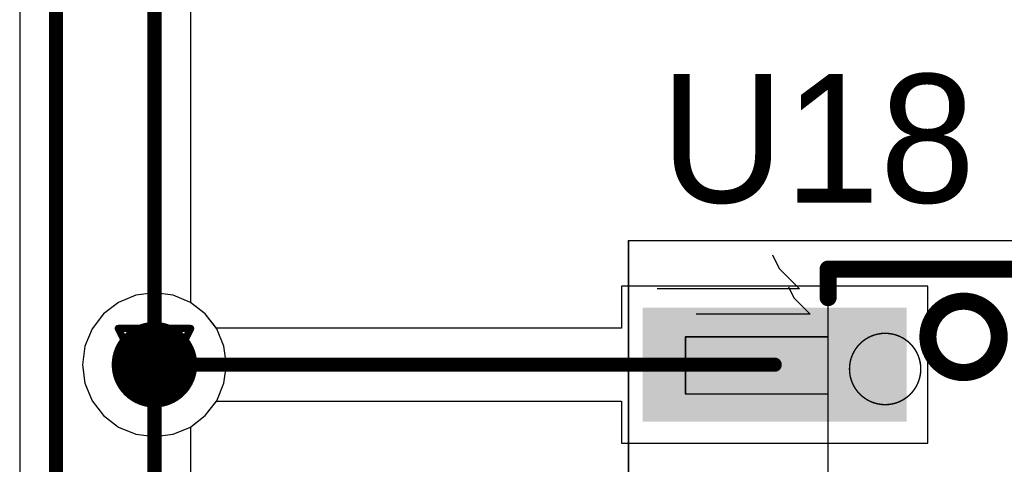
# Model space of a CAD drawing. Header units: millimetres. Extents: x 138 to 555, y 26 to 334.
# Tile 510 of 656: x 332.98 to 339.88, y 178.59 to 181.71. Entities that reach past the tile are written whole.
import ezdxf

# ---------------------------------------------------------------- set-up
doc = ezdxf.new("R2010")
doc.units = ezdxf.units.MM
for name, color, linetype in [('BottomLayer', 5, 'Continuous'), ('DrillDrawing', 1, 'Continuous'), ('Mechanical20', 56, 'Continuous'), ('Mechanical27', 56, 'Continuous'), ('MidLayer1', 16, 'Continuous'), ('MidLayer2', 76, 'Continuous'), ('MidLayer3', 90, 'Continuous'), ('MidLayer4', 156, 'Continuous'), ('MultiLayer', 9, 'Continuous'), ('TopLayer', 1, 'Continuous'), ('TopOverlay', 2, 'Continuous'), ('TopPaste', 8, 'Continuous'), ('TopSolder', 216, 'Continuous'), ('ViaHoleLayer', 16, 'Continuous')]:
    doc.layers.add(name, color=color, linetype=linetype)

# ---------------------------------------------------------------- blocks, each defined once
blk = doc.blocks.new('ICC_SO8_5X4_P127_512')
at = {"layer": 'Mechanical20', "const_width": 0.01}
for points in [[(2.775, 3.4), (-2.775, 3.4)], [(-2.775, -3.4), (-2.775, 3.4)], [(2.775, -3.4), (2.775, 3.4)], [(2.775, -3.4), (-2.775, -3.4)]]:
    blk.add_lwpolyline(points, dxfattribs=at)
at = {"layer": 'Mechanical20', "const_width": 0.005}
for points in [[(-2.7775, 3.4, 1), (-2.7725, 3.4, 1)], [(-2.7775, 3.4, 1), (-2.7725, 3.4, 1)], [(2.7725, 3.4, 1), (2.7775, 3.4, 1)], [(2.7725, 3.4, 1), (2.7775, 3.4, 1)], [(-2.7775, -3.4, 1), (-2.7725, -3.4, 1)], [(-2.7775, -3.4, 1), (-2.7725, -3.4, 1)], [(2.7725, -3.4, 1), (2.7775, -3.4, 1)], [(2.7725, -3.4, 1), (2.7775, -3.4, 1)]]:
    blk.add_lwpolyline(points, format="xyb", close=True, dxfattribs=at)
at = {"layer": 'Mechanical27'}
for p, q in [((-2.7238, 2.8617), (-2.7619, 2.7856)), ((-2.6096, 2.8998), (-2.7238, 2.8617)), ((-2.4572, 2.8998), (-2.6096, 2.8998)), ((-2.343, 2.8617), (-2.4572, 2.8998)), ((-2.3049, 2.7856), (-2.343, 2.8617)), ((2.2762, 2.8998), (2.2381, 2.557)), ((2.657, 2.8998), (2.2762, 2.8998)), ((-2.7619, 2.7856), (-2.7619, 2.7094)), ((-2.3049, 2.7094), (-2.3049, 2.7856)), ((-2.7619, 2.7094), (-2.7238, 2.6332)), ((-2.343, 2.6332), (-2.3049, 2.7094)), ((-2.7238, 2.6332), (-2.6477, 2.5951)), ((-2.4191, 2.5951), (-2.343, 2.6332)), ((2.2762, 2.5951), (2.3904, 2.6332)), ((2.3904, 2.6332), (2.5047, 2.6332)), ((2.5047, 2.6332), (2.619, 2.5951)), ((-2.6857, 2.519), (-2.5715, 2.557)), ((-2.6477, 2.5951), (-2.4953, 2.557)), ((-2.5715, 2.557), (-2.4191, 2.5951)), ((-2.4953, 2.557), (-2.381, 2.519)), ((2.2381, 2.557), (2.2762, 2.5951)), ((2.619, 2.5951), (2.6951, 2.519)), ((-2.7619, 2.4428), (-2.6857, 2.519)), ((-2.381, 2.519), (-2.3049, 2.4428)), ((2.6951, 2.519), (2.7332, 2.4047)), ((-2.8, 2.3666), (-2.7619, 2.4428)), ((-2.3049, 2.4428), (-2.2668, 2.3666)), ((-2.8, 2.2524), (-2.8, 2.3666)), ((-2.2668, 2.3666), (-2.2668, 2.2524)), ((2.7332, 2.4047), (2.7332, 2.3285)), ((2.7332, 2.3285), (2.6951, 2.2143)), ((-2.7619, 2.1762), (-2.8, 2.2524)), ((-2.2668, 2.2524), (-2.3049, 2.1762)), ((2.2381, 2.1762), (2.2, 2.2524)), ((2.6951, 2.2143), (2.619, 2.1381)), ((-2.7238, 2.1381), (-2.7619, 2.1762)), ((-2.3049, 2.1762), (-2.343, 2.1381)), ((2.2762, 2.1381), (2.2381, 2.1762)), ((-2.6096, 2.1), (-2.7238, 2.1381)), ((-2.4572, 2.1), (-2.6096, 2.1)), ((-2.343, 2.1381), (-2.4572, 2.1)), ((2.3904, 2.1), (2.2762, 2.1381)), ((2.5047, 2.1), (2.3904, 2.1)), ((2.619, 2.1381), (2.5047, 2.1)), ((-2.3738, -2.2394), (-2.2596, -2.1252)), ((-2.2596, -2.1252), (-2.2596, -2.925)), ((2.6309, -2.1252), (2.25, -2.6584)), ((2.6309, -2.1252), (2.6309, -2.925)), ((-2.45, -2.2775), (-2.3738, -2.2394)), ((2.25, -2.6584), (2.8213, -2.6584))]:
    blk.add_line(p, q, dxfattribs=at)
at = {"layer": 'Mechanical27', "const_width": 0.01}
for points in [[(-1.7, 3), (-2.1, 3)], [(-2.1, 2), (-2.1, 3)], [(-1.7, 2), (-1.7, 3)], [(-0.425, 3), (-0.825, 3)], [(-0.825, 2), (-0.825, 3)], [(-0.425, 2), (-0.425, 3)], [(0.825, 3), (0.425, 3)], [(0.425, 2), (0.425, 3)], [(0.825, 2), (0.825, 3)], [(2.1, 3), (1.7, 3)], [(1.7, 2), (1.7, 3)], [(2.1, 2), (2.1, 3)], [(2.575, 2), (-2.575, 2)], [(-2.575, -2), (-2.575, 2)], [(-1.7, 2), (-2.1, 2)], [(-0.425, 2), (-0.825, 2)], [(0.825, 2), (0.425, 2)], [(2.1, 2), (1.7, 2)], [(2.575, -2), (2.575, 2)], [(2.575, -2), (-2.575, -2)], [(-1.7, -2), (-2.1, -2)], [(-2.1, -3), (-2.1, -2)], [(-1.7, -3), (-1.7, -2)], [(-0.425, -2), (-0.825, -2)], [(-0.825, -3), (-0.825, -2)], [(-0.425, -3), (-0.425, -2)], [(0.825, -2), (0.425, -2)], [(0.425, -3), (0.425, -2)], [(0.825, -3), (0.825, -2)], [(2.1, -2), (1.7, -2)], [(1.7, -3), (1.7, -2)], [(2.1, -3), (2.1, -2)], [(-1.7, -3), (-2.1, -3)], [(-0.425, -3), (-0.825, -3)], [(0.825, -3), (0.425, -3)], [(2.1, -3), (1.7, -3)]]:
    blk.add_lwpolyline(points, dxfattribs=at)
at = {"layer": 'Mechanical27'}
for points, const_width in [([(-2.1025, 3, 1), (-2.0975, 3, 1)], 0.005), ([(-2.1025, 3, 1), (-2.0975, 3, 1)], 0.005), ([(-1.7025, 3, 1), (-1.6975, 3, 1)], 0.005), ([(-1.7025, 3, 1), (-1.6975, 3, 1)], 0.005), ([(-0.8275, 3, 1), (-0.8225, 3, 1)], 0.005), ([(-0.8275, 3, 1), (-0.8225, 3, 1)], 0.005), ([(-0.4275, 3, 1), (-0.4225, 3, 1)], 0.005), ([(-0.4275, 3, 1), (-0.4225, 3, 1)], 0.005), ([(0.4225, 3, 1), (0.4275, 3, 1)], 0.005), ([(0.4225, 3, 1), (0.4275, 3, 1)], 0.005), ([(0.8225, 3, 1), (0.8275, 3, 1)], 0.005), ([(0.8225, 3, 1), (0.8275, 3, 1)], 0.005), ([(1.6975, 3, 1), (1.7025, 3, 1)], 0.005), ([(1.6975, 3, 1), (1.7025, 3, 1)], 0.005), ([(2.0975, 3, 1), (2.1025, 3, 1)], 0.005), ([(2.0975, 3, 1), (2.1025, 3, 1)], 0.005), ([(-2.5775, 2, 1), (-2.5725, 2, 1)], 0.005), ([(-2.5775, 2, 1), (-2.5725, 2, 1)], 0.005), ([(-2.1025, 2, 1), (-2.0975, 2, 1)], 0.005), ([(-2.1025, 2, 1), (-2.0975, 2, 1)], 0.005), ([(-1.7025, 2, 1), (-1.6975, 2, 1)], 0.005), ([(-1.7025, 2, 1), (-1.6975, 2, 1)], 0.005), ([(-0.8275, 2, 1), (-0.8225, 2, 1)], 0.005), ([(-0.8275, 2, 1), (-0.8225, 2, 1)], 0.005), ([(-0.4275, 2, 1), (-0.4225, 2, 1)], 0.005), ([(-0.4275, 2, 1), (-0.4225, 2, 1)], 0.005), ([(0.4225, 2, 1), (0.4275, 2, 1)], 0.005), ([(0.4225, 2, 1), (0.4275, 2, 1)], 0.005), ([(0.8225, 2, 1), (0.8275, 2, 1)], 0.005), ([(0.8225, 2, 1), (0.8275, 2, 1)], 0.005), ([(1.6975, 2, 1), (1.7025, 2, 1)], 0.005), ([(1.6975, 2, 1), (1.7025, 2, 1)], 0.005), ([(2.0975, 2, 1), (2.1025, 2, 1)], 0.005), ([(2.0975, 2, 1), (2.1025, 2, 1)], 0.005), ([(2.5725, 2, 1), (2.5775, 2, 1)], 0.005), ([(2.5725, 2, 1), (2.5775, 2, 1)], 0.005), ([(-1.625, -1.6, 1), (-2.125, -1.6, 1)], 0.01), ([(-2.1275, -1.6, 1), (-2.1225, -1.6, 1)], 0.005), ([(-1.6275, -1.6, 1), (-1.6225, -1.6, 1)], 0.005), ([(-2.5775, -2, 1), (-2.5725, -2, 1)], 0.005), ([(-2.5775, -2, 1), (-2.5725, -2, 1)], 0.005), ([(-2.1025, -2, 1), (-2.0975, -2, 1)], 0.005), ([(-2.1025, -2, 1), (-2.0975, -2, 1)], 0.005), ([(-1.7025, -2, 1), (-1.6975, -2, 1)], 0.005), ([(-1.7025, -2, 1), (-1.6975, -2, 1)], 0.005), ([(-0.8275, -2, 1), (-0.8225, -2, 1)], 0.005), ([(-0.8275, -2, 1), (-0.8225, -2, 1)], 0.005), ([(-0.4275, -2, 1), (-0.4225, -2, 1)], 0.005), ([(-0.4275, -2, 1), (-0.4225, -2, 1)], 0.005), ([(0.4225, -2, 1), (0.4275, -2, 1)], 0.005), ([(0.4225, -2, 1), (0.4275, -2, 1)], 0.005), ([(0.8225, -2, 1), (0.8275, -2, 1)], 0.005), ([(0.8225, -2, 1), (0.8275, -2, 1)], 0.005), ([(1.6975, -2, 1), (1.7025, -2, 1)], 0.005), ([(1.6975, -2, 1), (1.7025, -2, 1)], 0.005), ([(2.0975, -2, 1), (2.1025, -2, 1)], 0.005), ([(2.0975, -2, 1), (2.1025, -2, 1)], 0.005), ([(2.5725, -2, 1), (2.5775, -2, 1)], 0.005), ([(2.5725, -2, 1), (2.5775, -2, 1)], 0.005), ([(-2.1025, -3, 1), (-2.0975, -3, 1)], 0.005), ([(-2.1025, -3, 1), (-2.0975, -3, 1)], 0.005), ([(-1.7025, -3, 1), (-1.6975, -3, 1)], 0.005), ([(-1.7025, -3, 1), (-1.6975, -3, 1)], 0.005), ([(-0.8275, -3, 1), (-0.8225, -3, 1)], 0.005), ([(-0.8275, -3, 1), (-0.8225, -3, 1)], 0.005), ([(-0.4275, -3, 1), (-0.4225, -3, 1)], 0.005), ([(-0.4275, -3, 1), (-0.4225, -3, 1)], 0.005), ([(0.4225, -3, 1), (0.4275, -3, 1)], 0.005), ([(0.4225, -3, 1), (0.4275, -3, 1)], 0.005), ([(0.8225, -3, 1), (0.8275, -3, 1)], 0.005), ([(0.8225, -3, 1), (0.8275, -3, 1)], 0.005), ([(1.6975, -3, 1), (1.7025, -3, 1)], 0.005), ([(1.6975, -3, 1), (1.7025, -3, 1)], 0.005), ([(2.0975, -3, 1), (2.1025, -3, 1)], 0.005), ([(2.0975, -3, 1), (2.1025, -3, 1)], 0.005)]:
    blk.add_lwpolyline(points, format="xyb", close=True, dxfattribs=dict(at, const_width=const_width))
at = {"layer": 'TopLayer'}
for points in [[(-1.555, 1.5), (-1.555, 3.25), (-2.255, 1.5), (-2.255, 3.25)], [(-0.285, 1.5), (-0.285, 3.25), (-0.985, 1.5), (-0.985, 3.25)], [(0.985, 1.5), (0.985, 3.25), (0.285, 1.5), (0.285, 3.25)], [(2.255, 1.5), (2.255, 3.25), (1.555, 1.5), (1.555, 3.25)], [(-1.555, -3.25), (-1.555, -1.5), (-2.255, -3.25), (-2.255, -1.5)], [(-0.285, -3.25), (-0.285, -1.5), (-0.985, -3.25), (-0.985, -1.5)], [(0.985, -3.25), (0.985, -1.5), (0.285, -3.25), (0.285, -1.5)], [(2.255, -3.25), (2.255, -1.5), (1.555, -3.25), (1.555, -1.5)]]:
    blk.add_solid(points, dxfattribs=at)
at = {"layer": 'TopOverlay'}
for p, q in [((-2.5798, -2.343), (-2.437, -2.2002)), ((-2.437, -2.2002), (-2.437, -3.2)), ((-2.675, -2.3907), (-2.5798, -2.343))]:
    blk.add_line(p, q, dxfattribs=at)
at = {"layer": 'TopOverlay', "const_width": 0.12}
for points in [[(-2.575, -2), (-2.575, 2)], [(-2.375, 2), (-2.575, 2)], [(2.575, 2), (2.375, 2)], [(2.575, -2), (2.575, 2)], [(-2.375, -2), (-2.575, -2)], [(2.575, -2), (2.375, -2)]]:
    blk.add_lwpolyline(points, dxfattribs=at)
at = {"layer": 'TopOverlay'}
for points, const_width in [([(-2.605, 2, 1), (-2.545, 2, 1)], 0.06), ([(-2.605, 2, 1), (-2.545, 2, 1)], 0.06), ([(-2.405, 2, 1), (-2.345, 2, 1)], 0.06), ([(2.345, 2, 1), (2.405, 2, 1)], 0.06), ([(2.545, 2, 1), (2.605, 2, 1)], 0.06), ([(2.545, 2, 1), (2.605, 2, 1)], 0.06), ([(-1.85, -1.05, 1), (-2.35, -1.05, 1)], 0.12), ([(-2.38, -1.05, 1), (-2.32, -1.05, 1)], 0.06), ([(-1.88, -1.05, 1), (-1.82, -1.05, 1)], 0.06), ([(-2.605, -2, 1), (-2.545, -2, 1)], 0.06), ([(-2.605, -2, 1), (-2.545, -2, 1)], 0.06), ([(-2.405, -2, 1), (-2.345, -2, 1)], 0.06), ([(2.345, -2, 1), (2.405, -2, 1)], 0.06), ([(2.545, -2, 1), (2.605, -2, 1)], 0.06), ([(2.545, -2, 1), (2.605, -2, 1)], 0.06)]:
    blk.add_lwpolyline(points, format="xyb", close=True, dxfattribs=dict(at, const_width=const_width))
at = {"layer": 'TopPaste'}
for points in [[(-1.555, 1.5), (-1.555, 3.25), (-2.255, 1.5), (-2.255, 3.25)], [(-0.285, 1.5), (-0.285, 3.25), (-0.985, 1.5), (-0.985, 3.25)], [(0.985, 1.5), (0.985, 3.25), (0.285, 1.5), (0.285, 3.25)], [(2.255, 1.5), (2.255, 3.25), (1.555, 1.5), (1.555, 3.25)], [(-1.555, -3.25), (-1.555, -1.5), (-2.255, -3.25), (-2.255, -1.5)], [(-0.285, -3.25), (-0.285, -1.5), (-0.985, -3.25), (-0.985, -1.5)], [(0.985, -3.25), (0.985, -1.5), (0.285, -3.25), (0.285, -1.5)], [(2.255, -3.25), (2.255, -1.5), (1.555, -3.25), (1.555, -1.5)]]:
    blk.add_solid(points, dxfattribs=at)
at = {"layer": 'TopSolder'}
for points in [[(-1.505, 1.45), (-1.505, 3.3), (-2.305, 1.45), (-2.305, 3.3)], [(-0.235, 1.45), (-0.235, 3.3), (-1.035, 1.45), (-1.035, 3.3)], [(1.035, 1.45), (1.035, 3.3), (0.235, 1.45), (0.235, 3.3)], [(2.305, 1.45), (2.305, 3.3), (1.505, 1.45), (1.505, 3.3)], [(-1.505, -3.3), (-1.505, -1.45), (-2.305, -3.3), (-2.305, -1.45)], [(-0.235, -3.3), (-0.235, -1.45), (-1.035, -3.3), (-1.035, -1.45)], [(1.035, -3.3), (1.035, -1.45), (0.235, -3.3), (0.235, -1.45)], [(2.305, -3.3), (2.305, -1.45), (1.505, -3.3), (1.505, -1.45)]]:
    blk.add_solid(points, dxfattribs=at)

msp = doc.modelspace()

# ---------------------------------------------------------------- linework, layer by layer
at = {"layer": 'BottomLayer'}
for p, q in [((332.9753, 202.3115), (332.9753, 175.917)), ((334.1754, 179.722), (334.1754, 202.3161)), ((334.2771, 179.644), (334.1754, 179.722)), ((334.3572, 179.5395), (334.2771, 179.644)), ((334.4076, 179.4179), (334.3572, 179.5395)), ((334.4248, 179.2874), (334.4076, 179.4179)), ((334.4076, 179.1569), (334.4248, 179.2874)), ((334.3572, 179.0352), (334.4076, 179.1569)), ((334.2771, 178.9308), (334.3572, 179.0352)), ((334.1754, 178.8527), (334.2771, 178.9308)), ((334.1754, 174.6568), (334.1754, 178.8527))]:
    msp.add_line(p, q, dxfattribs=at)
at = {"layer": 'BottomLayer', "const_width": 0.1}
for points in [[(333.2302, 175.5171), (333.2302, 202.4171)], [(333.9205, 174.5513), (333.9205, 202.3161)]]:
    msp.add_lwpolyline(points, dxfattribs=at)
at = {"layer": 'BottomLayer', "const_width": 0.3}
msp.add_lwpolyline([(333.7705, 179.2874, 1), (334.0705, 179.2874, 1)], format="xyb", close=True, dxfattribs=at)
at = {"layer": 'DrillDrawing', "const_width": 0.0508}
for points in [[(333.6665, 179.5414), (334.1745, 179.5414)], [(333.6665, 179.5414), (333.9205, 179.0334)], [(333.9205, 179.0334), (334.1745, 179.5414)], [(333.7681, 179.4398), (334.0729, 179.4398)], [(333.7681, 179.4398), (333.9205, 179.135)], [(333.9205, 179.135), (334.0729, 179.4398)]]:
    msp.add_lwpolyline(points, dxfattribs=at)
at = {"layer": 'DrillDrawing', "const_width": 0.0254}
for points in [[(333.6538, 179.5414, 1), (333.6792, 179.5414, 1)], [(333.6538, 179.5414, 1), (333.6792, 179.5414, 1)], [(334.1618, 179.5414, 1), (334.1872, 179.5414, 1)], [(334.1618, 179.5414, 1), (334.1872, 179.5414, 1)], [(333.7554, 179.4398, 1), (333.7808, 179.4398, 1)], [(333.7554, 179.4398, 1), (333.7808, 179.4398, 1)], [(334.0602, 179.4398, 1), (334.0856, 179.4398, 1)], [(334.0602, 179.4398, 1), (334.0856, 179.4398, 1)], [(333.9078, 179.135, 1), (333.9332, 179.135, 1)], [(333.9078, 179.135, 1), (333.9332, 179.135, 1)], [(333.9078, 179.0334, 1), (333.9332, 179.0334, 1)], [(333.9078, 179.0334, 1), (333.9332, 179.0334, 1)]]:
    msp.add_lwpolyline(points, format="xyb", close=True, dxfattribs=at)
at = {"layer": 'MidLayer1'}
for p, q in [((333.7899, 179.7745), (333.6683, 179.7241)), ((333.9205, 179.7917), (333.7899, 179.7745)), ((334.051, 179.7745), (333.9205, 179.7917)), ((334.1726, 179.7241), (334.051, 179.7745)), ((333.6683, 179.7241), (333.5639, 179.644)), ((334.2771, 179.644), (334.1726, 179.7241)), ((333.5639, 179.644), (333.4837, 179.5395)), ((334.3572, 179.5395), (334.2771, 179.644)), ((333.4837, 179.5395), (333.4333, 179.4179)), ((334.4076, 179.4179), (334.3572, 179.5395)), ((333.4333, 179.4179), (333.4161, 179.2874)), ((334.4248, 179.2874), (334.4076, 179.4179)), ((333.4161, 179.2874), (333.4333, 179.1569)), ((334.4076, 179.1569), (334.4248, 179.2874)), ((333.4333, 179.1569), (333.4837, 179.0352)), ((334.3572, 179.0352), (334.4076, 179.1569)), ((333.4837, 179.0352), (333.5639, 178.9308)), ((334.2771, 178.9308), (334.3572, 179.0352)), ((333.5639, 178.9308), (333.6683, 178.8506)), ((334.1726, 178.8506), (334.2771, 178.9308)), ((333.6683, 178.8506), (333.7899, 178.8003)), ((333.7899, 178.8003), (333.9205, 178.7831)), ((333.9205, 178.7831), (334.051, 178.8003)), ((334.051, 178.8003), (334.1726, 178.8506))]:
    msp.add_line(p, q, dxfattribs=at)
at = {"layer": 'MidLayer1', "const_width": 0.3}
msp.add_lwpolyline([(333.7705, 179.2874, 1), (334.0705, 179.2874, 1)], format="xyb", close=True, dxfattribs=at)
at = {"layer": 'MidLayer2'}
for p, q in [((333.7899, 179.7745), (333.6683, 179.7241)), ((333.9205, 179.7917), (333.7899, 179.7745)), ((334.051, 179.7745), (333.9205, 179.7917)), ((334.1726, 179.7241), (334.051, 179.7745)), ((333.6683, 179.7241), (333.5639, 179.644)), ((334.2771, 179.644), (334.1726, 179.7241)), ((333.5639, 179.644), (333.4837, 179.5395)), ((334.3572, 179.5395), (334.2771, 179.644)), ((333.4837, 179.5395), (333.4333, 179.4179)), ((334.4076, 179.4179), (334.3572, 179.5395)), ((333.4333, 179.4179), (333.4161, 179.2874)), ((334.4248, 179.2874), (334.4076, 179.4179)), ((333.4161, 179.2874), (333.4333, 179.1569)), ((334.4076, 179.1569), (334.4248, 179.2874)), ((333.4333, 179.1569), (333.4837, 179.0352)), ((334.3572, 179.0352), (334.4076, 179.1569)), ((333.4837, 179.0352), (333.5639, 178.9308)), ((334.2771, 178.9308), (334.3572, 179.0352)), ((333.5639, 178.9308), (333.6683, 178.8506)), ((334.1726, 178.8506), (334.2771, 178.9308)), ((333.6683, 178.8506), (333.7899, 178.8003)), ((333.7899, 178.8003), (333.9205, 178.7831)), ((333.9205, 178.7831), (334.051, 178.8003)), ((334.051, 178.8003), (334.1726, 178.8506))]:
    msp.add_line(p, q, dxfattribs=at)
at = {"layer": 'MidLayer2', "const_width": 0.3}
msp.add_lwpolyline([(333.7705, 179.2874, 1), (334.0705, 179.2874, 1)], format="xyb", close=True, dxfattribs=at)
at = {"layer": 'MidLayer3'}
for p, q in [((333.7899, 179.7745), (333.6683, 179.7241)), ((333.9205, 179.7917), (333.7899, 179.7745)), ((334.051, 179.7745), (333.9205, 179.7917)), ((334.1726, 179.7241), (334.051, 179.7745)), ((333.6683, 179.7241), (333.5639, 179.644)), ((334.2771, 179.644), (334.1726, 179.7241)), ((333.5639, 179.644), (333.4837, 179.5395)), ((334.3572, 179.5395), (334.2771, 179.644)), ((333.4837, 179.5395), (333.4333, 179.4179)), ((334.4076, 179.4179), (334.3572, 179.5395)), ((333.4333, 179.4179), (333.4161, 179.2874)), ((334.4248, 179.2874), (334.4076, 179.4179)), ((333.4161, 179.2874), (333.4333, 179.1569)), ((334.4076, 179.1569), (334.4248, 179.2874)), ((333.4333, 179.1569), (333.4837, 179.0352)), ((334.3572, 179.0352), (334.4076, 179.1569)), ((333.4837, 179.0352), (333.5639, 178.9308)), ((334.2771, 178.9308), (334.3572, 179.0352)), ((333.5639, 178.9308), (333.6683, 178.8506)), ((334.1726, 178.8506), (334.2771, 178.9308)), ((333.6683, 178.8506), (333.7899, 178.8003)), ((333.7899, 178.8003), (333.9205, 178.7831)), ((333.9205, 178.7831), (334.051, 178.8003)), ((334.051, 178.8003), (334.1726, 178.8506))]:
    msp.add_line(p, q, dxfattribs=at)
at = {"layer": 'MidLayer3', "const_width": 0.3}
msp.add_lwpolyline([(333.7705, 179.2874, 1), (334.0705, 179.2874, 1)], format="xyb", close=True, dxfattribs=at)
at = {"layer": 'MidLayer4'}
for p, q in [((333.7899, 179.7745), (333.6683, 179.7241)), ((333.9205, 179.7917), (333.7899, 179.7745)), ((334.051, 179.7745), (333.9205, 179.7917)), ((334.1726, 179.7241), (334.051, 179.7745)), ((333.6683, 179.7241), (333.5639, 179.644)), ((334.2771, 179.644), (334.1726, 179.7241)), ((333.5639, 179.644), (333.4837, 179.5395)), ((334.3572, 179.5395), (334.2771, 179.644)), ((333.4837, 179.5395), (333.4333, 179.4179)), ((334.4076, 179.4179), (334.3572, 179.5395)), ((333.4333, 179.4179), (333.4161, 179.2874)), ((334.4248, 179.2874), (334.4076, 179.4179)), ((333.4161, 179.2874), (333.4333, 179.1569)), ((334.4076, 179.1569), (334.4248, 179.2874)), ((333.4333, 179.1569), (333.4837, 179.0352)), ((334.3572, 179.0352), (334.4076, 179.1569)), ((333.4837, 179.0352), (333.5639, 178.9308)), ((334.2771, 178.9308), (334.3572, 179.0352)), ((333.5639, 178.9308), (333.6683, 178.8506)), ((334.1726, 178.8506), (334.2771, 178.9308)), ((333.6683, 178.8506), (333.7899, 178.8003)), ((333.7899, 178.8003), (333.9205, 178.7831)), ((333.9205, 178.7831), (334.051, 178.8003)), ((334.051, 178.8003), (334.1726, 178.8506))]:
    msp.add_line(p, q, dxfattribs=at)
at = {"layer": 'MidLayer4', "const_width": 0.3}
msp.add_lwpolyline([(333.7705, 179.2874, 1), (334.0705, 179.2874, 1)], format="xyb", close=True, dxfattribs=at)
at = {"layer": 'MultiLayer', "const_width": 0.3}
msp.add_lwpolyline([(333.7705, 179.2874, 1), (334.0705, 179.2874, 1)], format="xyb", close=True, dxfattribs=at)
at = {"layer": 'TopLayer'}
for p, q in [((339.3455, 179.8374), (337.1955, 179.8374)), ((337.1955, 179.8374), (337.1955, 179.5423)), ((339.3455, 178.7374), (339.3455, 179.8374)), ((333.7899, 179.7745), (333.6683, 179.7241)), ((333.9205, 179.7917), (333.7899, 179.7745)), ((334.051, 179.7745), (333.9205, 179.7917)), ((334.1726, 179.7241), (334.051, 179.7745)), ((333.6683, 179.7241), (333.5639, 179.644)), ((334.2771, 179.644), (334.1726, 179.7241)), ((333.5639, 179.644), (333.4837, 179.5395)), ((334.3551, 179.5423), (334.2771, 179.644)), ((333.4837, 179.5395), (333.4333, 179.4179)), ((337.1955, 179.5423), (334.3551, 179.5423)), ((333.4333, 179.4179), (333.4161, 179.2874)), ((333.4161, 179.2874), (333.4333, 179.1569)), ((333.4333, 179.1569), (333.4837, 179.0352)), ((333.4837, 179.0352), (333.5639, 178.9308)), ((334.2771, 178.9308), (334.3551, 179.0325)), ((334.3551, 179.0325), (337.1955, 179.0325)), ((337.1955, 179.0325), (337.1955, 178.7374)), ((333.5639, 178.9308), (333.6683, 178.8506)), ((334.1726, 178.8506), (334.2771, 178.9308)), ((333.6683, 178.8506), (333.7899, 178.8003)), ((333.7899, 178.8003), (333.9205, 178.7831)), ((333.9205, 178.7831), (334.051, 178.8003)), ((334.051, 178.8003), (334.1726, 178.8506)), ((337.1955, 178.7374), (339.3455, 178.7374))]:
    msp.add_line(p, q, dxfattribs=at)
for points, const_width in [([(333.7705, 179.2874, 1), (334.0705, 179.2874, 1)], 0.3), ([(333.8955, 179.2874, 1), (333.9455, 179.2874, 1)], 0.05), ([(338.2455, 179.2874, 1), (338.2955, 179.2874, 1)], 0.05)]:
    msp.add_lwpolyline(points, format="xyb", close=True, dxfattribs=dict(at, const_width=const_width))
at = {"layer": 'TopLayer', "const_width": 0.1}
msp.add_lwpolyline([(333.9205, 179.2874), (338.2705, 179.2874)], dxfattribs=at)
at = {"layer": 'ViaHoleLayer', "const_width": 0.15}
msp.add_lwpolyline([(333.8455, 179.2874, 1), (333.9955, 179.2874, 1)], format="xyb", close=True, dxfattribs=at)

# ---------------------------------------------------------------- block references
at = {"rotation": 270}
msp.add_blockref('ICC_SO8_5X4_P127_512', (340.6455, 177.3824), dxfattribs=at)

# ---------------------------------------------------------------- texts
at = {"layer": 'TopOverlay'}
msp.add_text('U18', height=0.9, dxfattribs=at).set_placement((337.4696, 180.4235))

doc.saveas('drawing.dxf')
